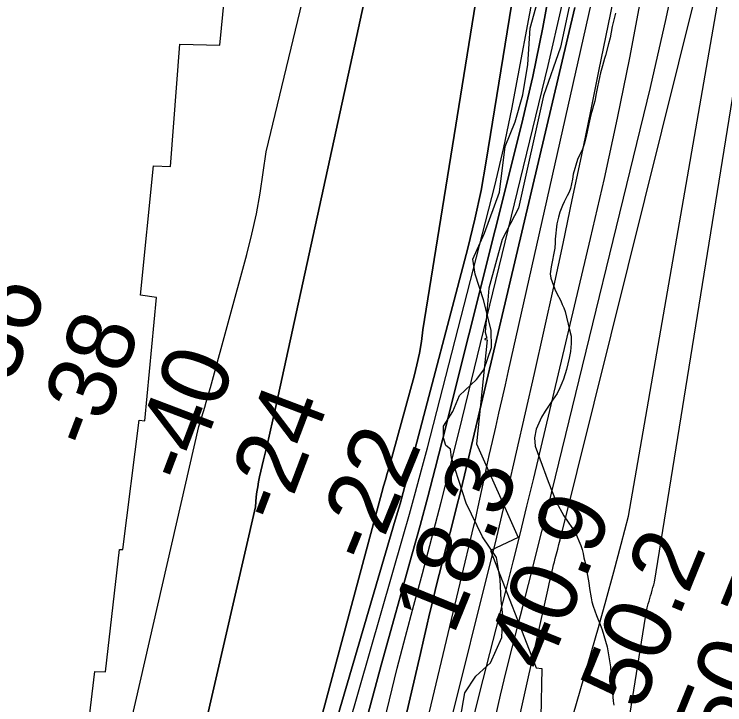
# Model space of a CAD drawing. Extents: x 3172297 to 3210190, y 958463 to 983887.
# Drawn here: x 3200419 to 3201123, y 971284 to 971968 of the extents above; entities that cross this region are included whole.
import ezdxf

# ---------------------------------------------------------------- set-up
doc = ezdxf.new("R2010")
doc.units = 0
for name, color, linetype in [('V-RIVR-EDGE', 7, 'Continuous'), ('V-RIVR-RANG', 7, 'Continuous'), ('V-RRAP-RVMT', 7, 'Continuous'), ('V-SITE-VEGE', 7, 'Continuous'), ('V-TOPO-DPTH', 7, 'Continuous'), ('V-TOPO-MAJR', 7, 'Continuous'), ('V-TOPO-MINR', 7, 'Continuous'), ('V-TOPO-WATR', 7, 'Continuous')]:
    doc.layers.add(name, color=color, linetype=linetype)

msp = doc.modelspace()

# ---------------------------------------------------------------- linework, layer by layer
at = {"layer": 'V-RIVR-EDGE'}
msp.add_lwpolyline([(3200861.43, 971271.57), (3200865.84, 971296.34), (3200876.75, 971312.83), (3200891.13, 971325.84), (3200902.49, 971351.02), (3200903.41, 971372.75), (3200901.71, 971387.97), (3200900.89, 971408.4), (3200897.04, 971430.14), (3200883.18, 971450.61), (3200867.18, 971484.12), (3200852.51, 971528.93), (3200851.66, 971537.62), (3200846.89, 971541.11), (3200844.73, 971548.94), (3200844.76, 971560.24), (3200853.93, 971575), (3200860.48, 971590.63), (3200877.48, 971606.67), (3200884.46, 971616.22), (3200892.33, 971638.37), (3200891.94, 971655.32), (3200884.19, 971685.33), (3200876, 971711), (3200873.86, 971725.78), (3200885.22, 971751.4), (3200900.1, 971792.22), (3200905.87, 971837.42), (3200915.49, 971861.74), (3200923.38, 971888.67), (3200928.24, 971918.65), (3200930.5, 971954.72), (3200941.03, 971992.95)], dxfattribs=at)
at = {"layer": 'V-RRAP-RVMT'}
for p, q in [((3200623.08, 971937.69), (3200647.98, 972190.56)), ((3200972.21, 971990.68), (3200960.39, 971935.84)), ((3200574.25, 971817.45), (3200583.45, 971938.69)), ((3200583.45, 971938.69), (3200623.08, 971937.69)), ((3200960.39, 971935.84), (3200943.72, 971887.63)), ((3200943.72, 971887.63), (3200919.08, 971776.4)), ((3200544.39, 971690.01), (3200557.49, 971818.17)), ((3200557.49, 971818.17), (3200574.25, 971817.45)), ((3200919.08, 971776.4), (3200902.8, 971745.37)), ((3200902.8, 971745.37), (3200889.6, 971696.98)), ((3200889.6, 971696.98), (3200886.08, 971653.54)), ((3200560.47, 971687.66), (3200544.39, 971690.01)), ((3200548.92, 971565.77), (3200560.47, 971687.66)), ((3200886.08, 971653.54), (3200887.52, 971647.67)), ((3200887.78, 971645.97), (3200877.26, 971542.86)), ((3200885.54, 971646.86), (3200885.49, 971646.24)), ((3200885.49, 971646.24), (3200887.78, 971645.97)), ((3200887.52, 971647.67), (3200885.54, 971646.86)), ((3200527.21, 971438.11), (3200543.18, 971566.4)), ((3200543.18, 971566.4), (3200548.92, 971565.77)), ((3200877.26, 971542.86), (3200918.63, 971449.98)), ((3200918.63, 971449.98), (3200891.1, 971437.35)), ((3200510.03, 971316.92), (3200523.74, 971438.3)), ((3200523.74, 971438.3), (3200527.21, 971438.11)), ((3200891.1, 971437.35), (3200936.53, 971321.03)), ((3200483.72, 971188.91), (3200499.39, 971317.37)), ((3200499.39, 971317.37), (3200510.03, 971316.92)), ((3200936.53, 971321.03), (3200942.01, 971320.24)), ((3200942.01, 971320.24), (3200941.1, 971272.18))]:
    msp.add_line(p, q, dxfattribs=at)
at = {"layer": 'V-SITE-VEGE'}
for p, q in [((3201014.89, 971969.32), (3201011.87, 971956.22)), ((3201011.87, 971956.22), (3201009.85, 971945.15)), ((3201009.85, 971945.15), (3201008.25, 971938.92)), ((3201008.25, 971938.92), (3201004.95, 971927.65)), ((3201004.95, 971927.65), (3201003.96, 971924.63)), ((3201003.96, 971924.63), (3201002.1, 971917.21)), ((3201002.1, 971917.21), (3201000.23, 971910.34)), ((3201000.23, 971910.34), (3200997.04, 971896.43)), ((3200996.61, 971893.22), (3200995.99, 971889.93)), ((3200997.04, 971896.43), (3200996.61, 971893.22)), ((3200995.99, 971889.93), (3200994.4, 971882.33)), ((3200993.33, 971878.12), (3200992.17, 971874.27)), ((3200994.4, 971882.33), (3200993.33, 971878.12)), ((3200992.17, 971874.27), (3200990.75, 971868.69)), ((3200990.75, 971868.69), (3200988.71, 971859.8)), ((3200988.71, 971859.8), (3200986.06, 971847.17)), ((3200986.06, 971847.17), (3200983.92, 971839.57)), ((3200983.92, 971839.57), (3200982.22, 971834.89)), ((3200979.61, 971829.57), (3200977.27, 971824.53)), ((3200982.22, 971834.89), (3200979.61, 971829.57)), ((3200977.27, 971824.53), (3200973.17, 971809.87)), ((3200973.17, 971809.87), (3200972.38, 971805.02)), ((3200972.38, 971805.02), (3200970.44, 971795.77)), ((3200970.44, 971795.77), (3200969, 971792.11)), ((3200967.29, 971788.53), (3200964.14, 971782.47)), ((3200969, 971792.11), (3200967.29, 971788.53)), ((3200962.61, 971779.08), (3200961.26, 971775.78)), ((3200964.14, 971782.47), (3200962.61, 971779.08)), ((3200960.01, 971772.21), (3200958.67, 971767.44)), ((3200961.26, 971775.78), (3200960.01, 971772.21)), ((3200958.67, 971767.44), (3200956.98, 971760.85)), ((3200956.98, 971760.85), (3200955.35, 971745.57)), ((3200955.35, 971745.57), (3200955.29, 971742.28)), ((3200954.78, 971736.7), (3200951.17, 971718.21)), ((3200955.29, 971742.28), (3200954.78, 971736.7)), ((3200951.17, 971718.21), (3200950.39, 971711.35)), ((3200950.39, 971711.35), (3200951.07, 971706.97)), ((3200951.07, 971706.97), (3200952.28, 971703.23)), ((3200952.28, 971703.23), (3200954.98, 971696.21)), ((3200954.98, 971696.21), (3200956.56, 971692.39)), ((3200956.56, 971692.39), (3200960.73, 971684.37)), ((3200960.73, 971684.37), (3200962.22, 971680.91)), ((3200962.22, 971680.91), (3200963.89, 971677.44)), ((3200963.89, 971677.44), (3200965.2, 971674.07)), ((3200965.2, 971674.07), (3200969.62, 971655.91)), ((3200969.62, 971655.91), (3200970.95, 971649.53)), ((3200970.95, 971649.53), (3200971.19, 971642.4)), ((3200971.19, 971642.4), (3200970.51, 971634.44)), ((3200970.51, 971634.44), (3200969.28, 971627.85)), ((3200969.28, 971627.85), (3200966.35, 971616.58)), ((3200966.35, 971616.58), (3200963.49, 971606.78)), ((3200963.49, 971606.78), (3200961.96, 971602.84)), ((3200959.9, 971598.17), (3200957.1, 971592.75)), ((3200961.96, 971602.84), (3200959.9, 971598.17)), ((3200957.1, 971592.75), (3200952.76, 971586.05)), ((3200952.76, 971586.05), (3200945.25, 971575.3)), ((3200945.25, 971575.3), (3200941.64, 971569.15)), ((3200941.64, 971569.15), (3200936.52, 971557.5)), ((3200936.52, 971557.5), (3200934.75, 971548.9)), ((3200934.75, 971548.9), (3200935.54, 971540.68)), ((3200935.54, 971540.68), (3200939.93, 971528)), ((3200939.93, 971528), (3200948.41, 971505.58)), ((3200948.41, 971505.58), (3200956.24, 971485.34)), ((3200956.24, 971485.34), (3200963.83, 971471.68)), ((3200963.83, 971471.68), (3200967.99, 971465.32)), ((3200967.99, 971465.32), (3200971.87, 971459.95)), ((3200971.87, 971459.95), (3200974.92, 971455.22)), ((3200974.92, 971455.22), (3200980.59, 971442.1)), ((3200980.59, 971442.1), (3200981.9, 971438.09)), ((3200981.9, 971438.09), (3200982.93, 971434.35)), ((3200982.93, 971434.35), (3200983.79, 971429.96)), ((3200983.79, 971429.96), (3200984.83, 971425.31)), ((3200984.83, 971425.31), (3200988.54, 971405.32)), ((3200988.54, 971405.32), (3200989.22, 971399.57)), ((3200989.22, 971399.57), (3200990.84, 971390.25)), ((3200990.84, 971390.25), (3200991.69, 971386.42)), ((3200991.69, 971386.42), (3200992.91, 971381.95)), ((3200992.91, 971381.95), (3200996.08, 971372.92)), ((3200996.08, 971372.92), (3200999.71, 971363.9)), ((3200999.71, 971363.9), (3201001.67, 971358.52)), ((3201001.67, 971358.52), (3201006.91, 971341.65)), ((3201006.91, 971341.65), (3201010.16, 971322.02)), ((3201010.16, 971322.02), (3201010.48, 971316.45)), ((3201010.48, 971316.45), (3201010.6, 971312.06)), ((3201010.6, 971312.06), (3201012.6, 971288.12)), ((3201012.6, 971288.12), (3201013.27, 971284.11))]:
    msp.add_line(p, q, dxfattribs=at)
at = {"layer": 'V-TOPO-DPTH'}
for points in [[(3200316.48, 969948.3), (3200474.76, 970350.58), (3200475.83, 970353.38), (3200476.87, 970356.19), (3200477.87, 970359.02), (3200478.82, 970361.87), (3200488.93, 970392.73), (3200491.36, 970400.6), (3200493.6, 970408.52), (3200495.57, 970416.51), (3200497.36, 970424.55), (3200499.01, 970432.63), (3200500.67, 970440.7), (3200783.51, 971494.8), (3200785.38, 971501), (3200787.22, 971507.21), (3200789, 971513.43), (3200790.74, 971519.67), (3200815.52, 971609.84), (3200818.36, 971621.21), (3200820.82, 971632.66), (3200822.74, 971644.2), (3200824.29, 971655.82), (3201020.97, 972876.88)], [(3201020.97, 972876.88), (3200824.29, 971655.82), (3200822.74, 971644.2), (3200820.82, 971632.66), (3200818.36, 971621.21), (3200815.52, 971609.84), (3200790.74, 971519.67), (3200789, 971513.43), (3200787.22, 971507.21), (3200785.38, 971501), (3200783.51, 971494.8), (3200500.67, 970440.7), (3200499.01, 970432.63), (3200497.36, 970424.55), (3200495.57, 970416.51), (3200493.6, 970408.52), (3200491.36, 970400.6), (3200488.93, 970392.73), (3200478.82, 970361.87), (3200477.87, 970359.02), (3200476.87, 970356.19), (3200475.83, 970353.38), (3200474.76, 970350.58), (3200316.48, 969948.3)], [(3201106.08, 972841.63), (3200943.19, 971955.09), (3200933.09, 971906.8), (3200921.9, 971858.72), (3200843.71, 971546.86), (3200836.49, 971518.55), (3200829.11, 971490.28), (3200821.51, 971462.07), (3200813.76, 971433.91), (3200782.94, 971323.73), (3200769.9, 971275.83), (3200757.31, 971227.82), (3200745.4, 971179.64), (3200733.93, 971131.34), (3200722.85, 971082.95), (3200711.83, 971034.54), (3200700.9, 970986.12), (3200690.04, 970937.67), (3200679.46, 970890.33), (3200662.66, 970818.38)], [(3200662.66, 970818.38), (3200679.46, 970890.33), (3200690.04, 970937.67), (3200700.9, 970986.12), (3200711.83, 971034.54), (3200722.85, 971082.95), (3200733.93, 971131.34), (3200745.4, 971179.64), (3200757.31, 971227.82), (3200769.9, 971275.83), (3200782.94, 971323.73), (3200813.76, 971433.91), (3200821.51, 971462.07), (3200829.11, 971490.28), (3200836.49, 971518.55), (3200843.71, 971546.86), (3200921.9, 971858.72), (3200933.09, 971906.8), (3200943.19, 971955.09), (3201106.08, 972841.63)], [(3200619.72, 970804.64), (3200637.57, 970885.82), (3200655.64, 970964.07), (3200674.78, 971042.05), (3200695.55, 971119.6), (3200717.4, 971196.88), (3200796.92, 971467.35), (3200801.58, 971483.44), (3200806.15, 971499.56), (3200810.57, 971515.71), (3200814.91, 971531.89), (3200868.88, 971736.76), (3200875.77, 971765.25), (3200881.87, 971793.9), (3200886.79, 971822.76), (3201014.47, 972607.91)], [(3201014.47, 972607.91), (3200886.79, 971822.76), (3200881.87, 971793.9), (3200875.77, 971765.25), (3200868.88, 971736.76), (3200814.91, 971531.89), (3200810.57, 971515.71), (3200806.15, 971499.56), (3200801.58, 971483.44), (3200796.92, 971467.35), (3200717.4, 971196.88), (3200695.55, 971119.6), (3200674.78, 971042.05), (3200655.64, 970964.07), (3200637.57, 970885.82), (3200619.72, 970804.64)], [(3200736.96, 970808.5), (3200752.78, 970870.75), (3200768.49, 970933.03), (3200775.4, 970960.57), (3200794.46, 971036.65), (3200813.49, 971112.74), (3200832.47, 971188.84), (3200851.42, 971264.95), (3200891.92, 971427.89), (3200896.06, 971444.77), (3200900.14, 971461.68), (3200904.12, 971478.61), (3200908.04, 971495.55), (3200934.66, 971612.39), (3200944.32, 971655.33), (3200953.83, 971698.3), (3200963.1, 971741.33), (3200972.22, 971784.39), (3200981.19, 971827.48), (3200990.12, 971870.57), (3200998.99, 971913.68), (3201007.82, 971956.8), (3201038.84, 972108.78)], [(3200425.33, 970467.76), (3200658.48, 971480.6), (3200658.78, 971485.55), (3200659.22, 971490.5), (3200659.85, 971495.42), (3200660.6, 971500.33), (3200661.53, 971505.21), (3200662.57, 971510.06), (3200666.52, 971526.87), (3200669.6, 971540.12), (3200672.64, 971553.37), (3200675.62, 971566.65), (3200678.56, 971579.93), (3200758.94, 971947.3), (3200778.24, 972037.24)], [(3200778.24, 972037.24), (3200758.94, 971947.3), (3200678.56, 971579.93), (3200675.62, 971566.65), (3200672.64, 971553.37), (3200669.6, 971540.12), (3200666.52, 971526.87), (3200662.57, 971510.06), (3200661.53, 971505.21), (3200660.6, 971500.33), (3200659.85, 971495.42), (3200659.22, 971490.5), (3200658.78, 971485.55), (3200658.48, 971480.6), (3200425.33, 970467.76)], [(3200974.77, 971974.93), (3200865.32, 971511.79), (3200861.36, 971495.35), (3200857.33, 971478.93), (3200853.16, 971462.54), (3200848.92, 971446.17), (3200847.12, 971439.36), (3200843.75, 971426.4), (3200840.44, 971413.43), (3200837.22, 971400.44), (3200834.05, 971387.43), (3200830.94, 971374.41), (3200827.85, 971361.38), (3200824.78, 971348.35), (3200821.74, 971335.31), (3200775.83, 971138.15), (3200749.19, 971026.7), (3200721.71, 970915.45), (3200692.95, 970804.54)], [(3200974.77, 971974.93), (3200865.32, 971511.79), (3200861.36, 971495.35), (3200857.33, 971478.93), (3200853.16, 971462.54), (3200848.92, 971446.17), (3200847.12, 971439.36), (3200843.75, 971426.4), (3200840.44, 971413.43), (3200837.22, 971400.44), (3200834.05, 971387.43), (3200830.94, 971374.41), (3200827.85, 971361.38), (3200824.78, 971348.35), (3200821.74, 971335.31), (3200775.83, 971138.15), (3200749.19, 971026.7), (3200721.71, 970915.45), (3200692.95, 970804.54)]]:
    msp.add_lwpolyline(points, dxfattribs=at)
at = {"layer": 'V-TOPO-MAJR'}
for points in [[(3200016.18, 969358.07), (3200309.33, 970392.16), (3200314.88, 970408.75), (3200320.36, 970425.36), (3200325.73, 970442), (3200331.04, 970458.67), (3200396.24, 970665.81), (3200401.03, 970683.8), (3200602.4, 971560.11), (3200605.36, 971569.7), (3200608.25, 971579.32), (3200611.02, 971588.97), (3200613.72, 971598.64), (3200649.74, 971730.44), (3200654.79, 971750.51), (3200659.3, 971770.7), (3200662.99, 971791.04), (3200666.14, 971811.5), (3200668.85, 971832.04), (3200937.54, 972945.88)], [(3200809.73, 970831.36), (3200841.93, 970945.43), (3200871.19, 971060.29), (3200898.48, 971175.68), (3200948.72, 971400.95), (3200949.43, 971404.1), (3200950.12, 971407.25), (3200950.82, 971410.4), (3200951.52, 971413.55), (3200952.23, 971416.69), (3200952.97, 971419.83), (3200953.74, 971422.96), (3200954.55, 971426.09), (3200955.36, 971429.16), (3200956.57, 971433.81), (3200957.78, 971438.47), (3200958.97, 971443.14), (3200960.14, 971447.81), (3201111.54, 972055.85)]]:
    msp.add_lwpolyline(points, dxfattribs=at)
at = {"layer": 'V-TOPO-MINR'}
for points in [[(3200644.68, 970824.91), (3200656.69, 970879.31), (3200668.8, 970933.68), (3200680.97, 970988.03), (3200685.33, 971007.39), (3200700.29, 971071.27), (3200715.99, 971134.96), (3200732.8, 971198.37), (3200750.35, 971261.58), (3200804.86, 971451.45), (3200811.03, 971473.28), (3200817.08, 971495.14), (3200822.94, 971517.05), (3200828.68, 971539), (3200895.42, 971798.41), (3200904.43, 971836.36), (3200912.49, 971874.5), (3201105.02, 972899.56)], [(3200316.48, 969948.3), (3200474.76, 970350.58), (3200475.83, 970353.38), (3200476.87, 970356.19), (3200477.87, 970359.02), (3200478.82, 970361.87), (3200488.93, 970392.73), (3200491.36, 970400.6), (3200493.6, 970408.52), (3200495.57, 970416.51), (3200497.36, 970424.55), (3200499.01, 970432.63), (3200500.67, 970440.7), (3200783.51, 971494.8), (3200785.38, 971501), (3200787.22, 971507.21), (3200789, 971513.43), (3200790.74, 971519.67), (3200815.52, 971609.84), (3200818.36, 971621.21), (3200820.82, 971632.66), (3200822.74, 971644.2), (3200824.29, 971655.82), (3201020.97, 972876.88)], [(3200662.66, 970818.38), (3200679.46, 970890.33), (3200690.04, 970937.67), (3200700.9, 970986.12), (3200711.83, 971034.54), (3200722.85, 971082.95), (3200733.93, 971131.34), (3200745.4, 971179.64), (3200757.31, 971227.82), (3200769.9, 971275.83), (3200782.94, 971323.73), (3200813.76, 971433.91), (3200821.51, 971462.07), (3200829.11, 971490.28), (3200836.49, 971518.55), (3200843.71, 971546.86), (3200921.9, 971858.72), (3200933.09, 971906.8), (3200943.19, 971955.09), (3201106.08, 972841.63)], [(3200931.65, 970837.98), (3200957.76, 970926.2), (3200981.11, 971015.08), (3201000.34, 971104.95), (3201016.81, 971195.47), (3201044.61, 971371.25), (3201045.15, 971374.36), (3201045.76, 971377.46), (3201046.48, 971380.54), (3201047.45, 971384.28), (3201048.21, 971386.99), (3201048.97, 971389.69), (3201049.75, 971392.39), (3201050.55, 971395.08), (3201051.35, 971397.77), (3201052.14, 971400.46), (3201052.91, 971403.16), (3201053.68, 971405.86), (3201283.44, 972831.33)], [(3200802.73, 970709.9), (3200890.3, 970994.86), (3200911.58, 971064.83), (3200932.59, 971134.88), (3200953.19, 971205.05), (3200973.53, 971275.29), (3200998.06, 971360.99), (3201005.8, 971388.49), (3201013.37, 971416.03), (3201020.68, 971443.63), (3201027.83, 971471.28), (3201234.4, 972658.44)], [(3200619.72, 970804.64), (3200637.57, 970885.82), (3200655.64, 970964.07), (3200674.78, 971042.05), (3200695.55, 971119.6), (3200717.4, 971196.88), (3200796.92, 971467.35), (3200801.58, 971483.44), (3200806.15, 971499.56), (3200810.57, 971515.71), (3200814.91, 971531.89), (3200868.88, 971736.76), (3200875.77, 971765.25), (3200881.87, 971793.9), (3200886.79, 971822.76), (3201014.47, 972607.91)], [(3200736.96, 970808.5), (3200752.78, 970870.75), (3200768.49, 970933.03), (3200775.4, 970960.57), (3200794.46, 971036.65), (3200813.49, 971112.74), (3200832.47, 971188.84), (3200851.42, 971264.95), (3200891.92, 971427.89), (3200896.06, 971444.77), (3200900.14, 971461.68), (3200904.12, 971478.61), (3200908.04, 971495.55), (3200934.66, 971612.39), (3200944.32, 971655.33), (3200953.83, 971698.3), (3200963.1, 971741.33), (3200972.22, 971784.39), (3200981.19, 971827.48), (3200990.12, 971870.57), (3200998.99, 971913.68), (3201007.82, 971956.8), (3201038.84, 972108.78)], [(3200425.33, 970467.76), (3200658.48, 971480.6), (3200658.78, 971485.55), (3200659.22, 971490.5), (3200659.85, 971495.42), (3200660.6, 971500.33), (3200661.53, 971505.21), (3200662.57, 971510.06), (3200666.52, 971526.87), (3200669.6, 971540.12), (3200672.64, 971553.37), (3200675.62, 971566.65), (3200678.56, 971579.93), (3200758.94, 971947.3), (3200778.24, 972037.24)], [(3200708.88, 970787.58), (3200737.64, 970899.05), (3200765.92, 971010.64), (3200793.48, 971122.41), (3200820.55, 971234.31), (3200874.77, 971461.63), (3200875.88, 971466.33), (3200876.96, 971471.04), (3200878.01, 971475.76), (3200879.03, 971480.48), (3200883.92, 971503.36), (3200886.95, 971517.35), (3200890.02, 971531.34), (3200893.16, 971545.31), (3200896.34, 971559.27), (3200899.55, 971573.23), (3200902.74, 971587.19), (3200905.91, 971601.15), (3200909.06, 971615.12), (3201003.64, 972035.93)], [(3200784.84, 970817.08), (3200811.6, 970918.25), (3200836.8, 971019.85), (3200873.83, 971176.86), (3200879.33, 971200.28), (3200884.81, 971223.71), (3200890.25, 971247.14), (3200895.67, 971270.59), (3200901.16, 971294.01), (3200906.79, 971317.4), (3200912.62, 971340.74), (3200918.57, 971364.05), (3200923.14, 971381.6), (3200931.4, 971413.68), (3200939.57, 971445.78), (3200947.59, 971477.92), (3200955.52, 971510.08), (3201049.61, 971895.77), (3201065.33, 971964.02), (3201079.85, 972032.5)], [(3200750.71, 970772.59), (3200772.55, 970856.79), (3200791, 970931.13), (3200802.68, 970978.42), (3200814.3, 971025.72), (3200825.81, 971073.05), (3200837.24, 971120.39), (3200848.73, 971167.72), (3200860.35, 971215.02), (3200872.17, 971262.27), (3200884.11, 971309.49), (3200906.76, 971398.21), (3200913.73, 971425.81), (3200920.61, 971453.42), (3200927.34, 971481.07), (3200933.98, 971508.74), (3200990.32, 971746.21), (3201003.96, 971805.73), (3201016.99, 971865.38), (3201029.09, 971925.22), (3201040.59, 971985.18)], [(3200683.21, 970831.1), (3200705.64, 970921.82), (3200727.13, 971012.78), (3200754.35, 971132.11), (3200761.56, 971163.58), (3200768.81, 971195.04), (3200776.12, 971226.49), (3200783.47, 971257.93), (3200791.02, 971289.32), (3200798.79, 971320.65), (3200806.88, 971351.9), (3200815.18, 971383.1), (3200823.73, 971414.54), (3200833.15, 971449.7), (3200842.37, 971484.92), (3200851.32, 971520.21), (3200860.08, 971555.55), (3200948.34, 971917.61), (3200961.76, 971976.52)]]:
    msp.add_lwpolyline(points, dxfattribs=at)
at = {"layer": 'V-TOPO-WATR'}
msp.add_lwpolyline([(3200692.95, 970804.54), (3200721.71, 970915.45), (3200749.19, 971026.7), (3200775.83, 971138.15), (3200821.74, 971335.31), (3200824.78, 971348.35), (3200827.85, 971361.38), (3200830.94, 971374.41), (3200834.05, 971387.43), (3200837.22, 971400.44), (3200840.44, 971413.43), (3200843.75, 971426.4), (3200847.12, 971439.36), (3200848.92, 971446.17), (3200853.16, 971462.54), (3200857.33, 971478.93), (3200861.36, 971495.35), (3200865.32, 971511.79), (3200974.77, 971974.93)], dxfattribs=at)

# ---------------------------------------------------------------- texts
at = {"layer": 'V-RIVR-RANG'}
for s, rotation, p in [('-36', 69.21361, (3200406.5, 971572.94)), ('-38', 69.21361, (3200499.06, 971535.07)), ('-40', 69.21361, (3200593.03, 971500.9)), ('-24', 69.21361, (3200685.04, 971461.55)), ('-22', 67.90833, (3200774.69, 971421.45)), ('18.3', 67.90833, (3200854.45, 971352.05)), ('40.9', 67.90833, (3200947.1, 971314.43)), ('50.2', 67.90833, (3201039.95, 971277.3)), ('50.7', 67.90833, (3201132.71, 971239.92))]:
    msp.add_text(s, height=67, rotation=rotation, dxfattribs=at).set_placement(p)

doc.saveas('drawing.dxf')
